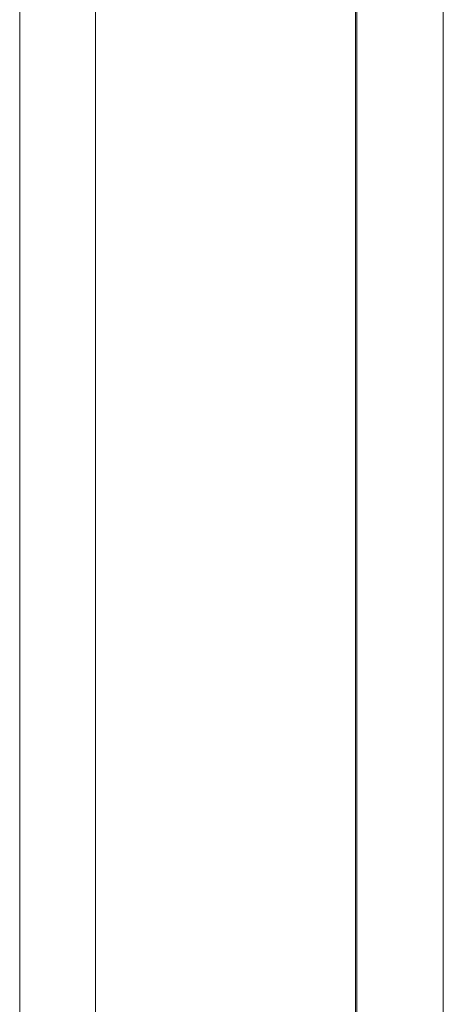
# Model space of a CAD drawing. Header units: millimetres. Extents: x 2016 to 102618, y -16590 to 68005.
# Tile 452 of 654: x 89535 to 90015, y 40773 to 41889. Entities that reach past the tile are written whole.
import ezdxf

# ---------------------------------------------------------------- set-up
doc = ezdxf.new("R2010")
doc.units = ezdxf.units.MM
for name, color, linetype, lineweight in [('A-FLOR', 192, 'Continuous', 13), ('A-WALL', 113, 'Continuous', 13), ('Q-SPCQ', 91, 'Continuous', 13)]:
    doc.layers.add(name, color=color, linetype=linetype, lineweight=lineweight)

# ---------------------------------------------------------------- blocks, each defined once
blk = doc.blocks.new('43_VCS_SE_goot_rooster_schuin - 28_VCS_RVS wand-gootrooster 25000mm-4108944-00 Begane grond')
at = {"layer": 'Q-SPCQ'}
for p, q in [((10491, 148.8), (-10471, 148.8)), ((-10471.1, -145.8), (10491.2, -145.8)), ((10491.2, -147.1), (-10471.1, -147.1))]:
    blk.add_line(p, q, dxfattribs=at)
blk = doc.blocks.new('Walls 12 - Walls 1-3087048-00 Begane grond')
at = {"layer": 'A-WALL'}
blk.add_line((89535, 59301.3), (89535, 38339), dxfattribs=at)

msp = doc.modelspace()

# ---------------------------------------------------------------- linework, layer by layer
at = {"layer": 'A-FLOR'}
msp.add_line((90015, 38339), (90015, 59301), dxfattribs=at)

# ---------------------------------------------------------------- block references
at = {"layer": 'A-WALL'}
msp.add_blockref('Walls 12 - Walls 1-3087048-00 Begane grond', (0, 0), dxfattribs=at)
at = {"layer": 'Q-SPCQ', "rotation": 89.99999999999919}
msp.add_blockref('43_VCS_SE_goot_rooster_schuin - 28_VCS_RVS wand-gootrooster 25000mm-4108944-00 Begane grond', (89769.8, 48810), dxfattribs=at)

doc.saveas('drawing.dxf')
